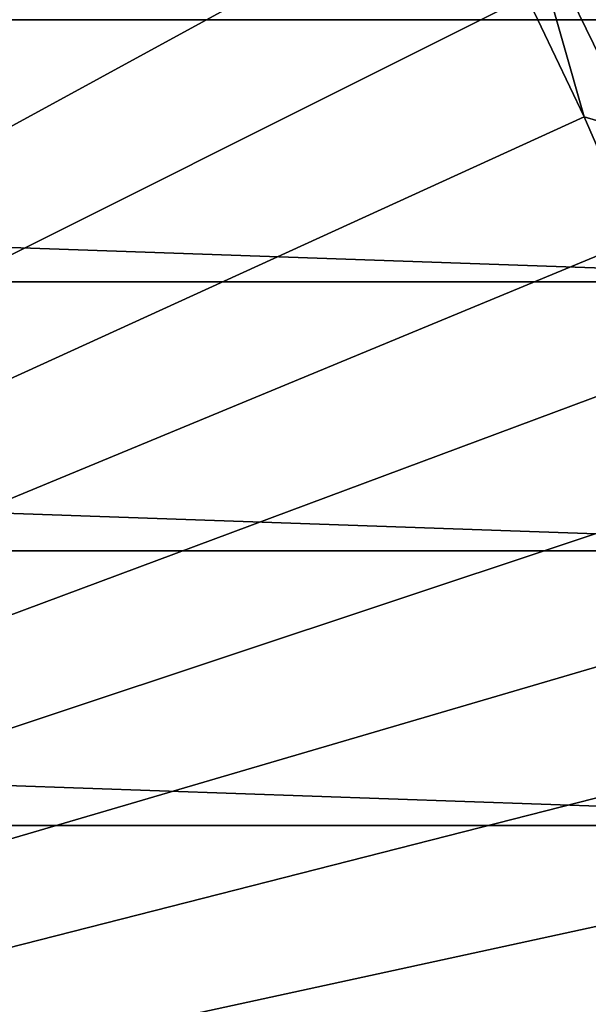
# Model space of a CAD drawing. Header units: metres. Extents: x -24 to 72, y -247 to 22.
# Tile 498 of 573: x 15.72 to 18.88, y 3.68 to 9.15. Entities that reach past the tile are written whole.
import ezdxf

# ---------------------------------------------------------------- set-up
doc = ezdxf.new("R2010")
doc.units = ezdxf.units.M
doc.layers.add('solid_509589_MEDIA_SW0001', color=7, linetype='CONTINUOUS')

msp = doc.modelspace()

# ---------------------------------------------------------------- linework, layer by layer
at = {"layer": 'solid_509589_MEDIA_SW0001'}
for points in [[(16.14234, 13.00832, 132.530869), (15.667758, 13.576189, 132.530869), (0, 0, 132.892746)], [(16.596352, 12.423874, 132.530869), (16.14234, 13.00832, 132.530869), (0, 0, 132.892746)], [(17.029215, 11.823595, 132.530869), (16.596352, 12.423874, 132.530869), (0, 0, 132.892746)], [(17.440376, 11.208249, 132.530869), (17.029215, 11.823595, 132.530869), (0, 0, 132.892746)], [(17.829311, 10.57862, 132.530869), (17.440376, 11.208249, 132.530869), (0, 0, 132.892746)], [(-20.554821, 9.151412), (-19.866144, 10.563422), (20.554821, 9.151412)], [(-19.866144, 10.563422), (19.866144, 10.563422), (20.554821, 9.151412)], [(18.195526, 9.93551, 132.530869), (17.829311, 10.57862, 132.530869), (0, 0, 132.892746)], [(18.902872, 10.050835, 132.385696), (18.70886, 9.947678, 132.463425), (19.357201, 8.618382, 132.463425)], [(18.538555, 9.279738, 132.530869), (18.195526, 9.93551, 132.530869), (0, 0, 132.892746)], [(18.70886, 9.947678, 132.463425), (18.507608, 9.84067, 132.5121), (19.148975, 8.525673, 132.5121)], [(19.357201, 8.618382, 132.463425), (18.70886, 9.947678, 132.463425), (19.148975, 8.525673, 132.5121)], [(18.507608, 9.84067, 132.5121), (18.538555, 9.279738, 132.530869), (18.857958, 8.612141, 132.530869)], [(19.148975, 8.525673, 132.5121), (18.507608, 9.84067, 132.5121), (18.857958, 8.612141, 132.530869)], [(18.857958, 8.612141, 132.530869), (18.538555, 9.279738, 132.530869), (0, 0, 132.892746)], [(-21.143084, 7.695483), (-20.554821, 9.151412), (21.143084, 7.695483)], [(-20.554821, 9.151412), (20.554821, 9.151412), (21.143084, 7.695483)], [(19.15333, 7.933569, 132.530869), (18.857958, 8.612141, 132.530869), (0, 0, 132.892746)], [(19.148975, 8.525673, 132.5121), (18.857958, 8.612141, 132.530869), (19.15333, 7.933569, 132.530869)], [(19.424294, 7.244887, 132.530869), (19.15333, 7.933569, 132.530869), (0, 0, 132.892746)], [(-21.628349, 6.201923), (-21.143084, 7.695483), (21.628349, 6.201923)], [(-21.143084, 7.695483), (21.143084, 7.695483), (21.628349, 6.201923)], [(19.670504, 6.546972, 132.530869), (19.424294, 7.244887, 132.530869), (0, 0, 132.892746)], [(19.891645, 5.840714, 132.530869), (19.670504, 6.546972, 132.530869), (0, 0, 132.892746)], [(-22.008406, 4.677558), (-21.628349, 6.201923), (22.008406, 4.677558)], [(-21.628349, 6.201923), (21.628349, 6.201923), (22.008406, 4.677558)], [(20.08744, 5.127014, 132.530869), (19.891645, 5.840714, 132.530869), (0, 0, 132.892746)], [(20.257637, 4.406779, 132.530869), (20.08744, 5.127014, 132.530869), (0, 0, 132.892746)], [(-22.280996, 3.131692), (-22.008406, 4.677558), (22.280996, 3.131692)], [(-22.008406, 4.677558), (22.008406, 4.677558), (22.280996, 3.131692)], [(20.402018, 3.680929, 132.530869), (20.257637, 4.406779, 132.530869), (0, 0, 132.892746)]]:
    msp.add_3dface(points, dxfattribs=at)

doc.saveas('drawing.dxf')
